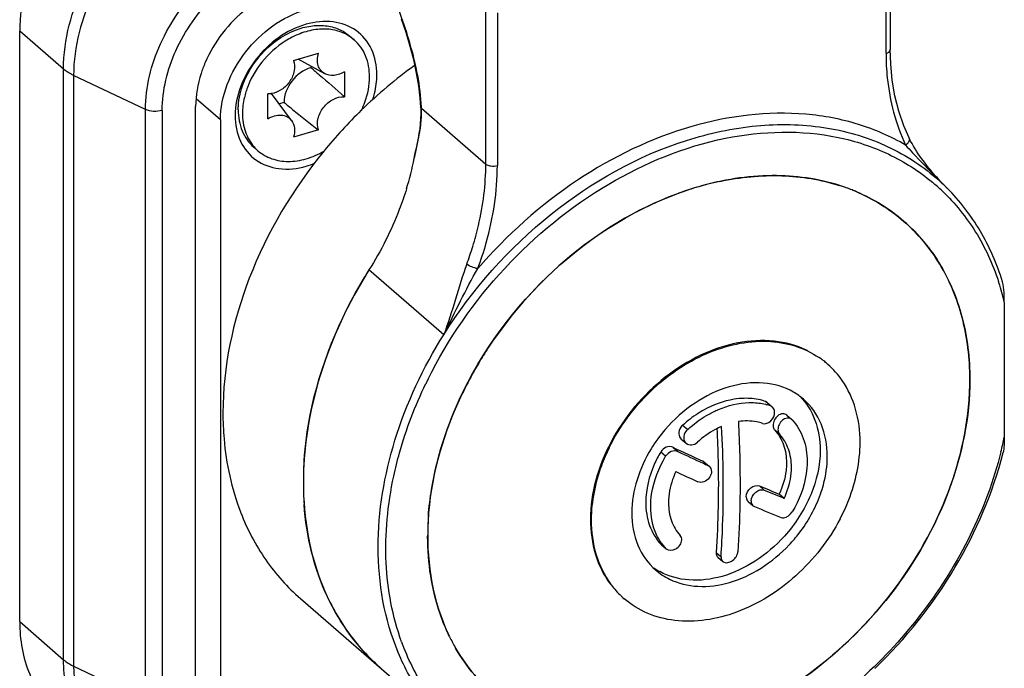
# Model space of a CAD drawing. Header units: millimetres. Extents: x 0 to 420, y 0 to 297.
# Tile 315 of 502: x 361.65 to 365.13, y 133.75 to 136.05. Entities that reach past the tile are written whole.
import ezdxf

# ---------------------------------------------------------------- set-up
doc = ezdxf.new("R2010")
doc.units = ezdxf.units.MM
doc.header["$LTSCALE"] = 23.1
doc.layers.get('0').update_dxf_attribs({"linetype": 'CONTINUOUS'})

msp = doc.modelspace()

# ---------------------------------------------------------------- linework, layer by layer
at = {"color": 7, "linetype": 'CONTINUOUS'}
for p, q in [((364.7147, 135.9312), (364.7147, 136.4719)), ((364.7297, 136.4849), (364.7297, 135.9441)), ((363.2968, 135.5391), (363.2968, 136.0799)), ((362.9968, 136.0538), (363.0132, 136.0056)), ((363.3378, 136.0744), (363.3378, 135.5337)), ((361.8009, 135.8756), (361.6454, 136.0102)), ((361.6454, 133.9188), (361.6454, 136.0102)), ((362.8151, 135.9922), (362.8301, 135.9793)), ((363.0132, 136.0056), (363.0277, 135.9571)), ((363.0277, 135.9571), (363.0402, 135.9088)), ((364.7312, 135.8943), (364.7297, 135.9442)), ((362.6156, 135.9056), (362.7041, 135.9312)), ((362.7261, 135.8591), (362.6324, 135.9105)), ((363.0402, 135.9088), (363.0506, 135.8613)), ((361.8009, 133.7841), (361.8009, 135.8756)), ((362.6774, 135.8858), (362.6774, 135.8802)), ((364.7368, 135.8364), (364.7312, 135.8943)), ((362.091, 135.7323), (361.8365, 135.853)), ((361.8365, 135.853), (361.8365, 133.7616)), ((362.7956, 135.8661), (362.7956, 135.7776)), ((363.0506, 135.8613), (363.0584, 135.8156)), ((364.7465, 135.7803), (364.7368, 135.8364)), ((363.0584, 135.8156), (363.0636, 135.7725)), ((362.3567, 135.6952), (362.2701, 135.7703)), ((362.5241, 135.6993), (362.5241, 135.7878)), ((362.6086, 135.6933), (362.537, 135.7885)), ((363.0636, 135.7725), (363.0658, 135.741)), ((364.7602, 135.7262), (364.7465, 135.7803)), ((362.091, 133.6408), (362.091, 135.7323)), ((362.2688, 133.6909), (362.2688, 135.7434)), ((362.5822, 135.7574), (362.5643, 135.7522)), ((363.0658, 135.741), (363.0661, 135.7337)), ((363.0661, 135.7337), (363.0664, 135.7164)), ((363.0689, 135.7365), (363.2968, 135.5391)), ((362.1504, 135.7287), (362.1504, 133.6373)), ((363.0659, 135.6989), (363.0646, 135.6813)), ((363.0664, 135.7164), (363.0659, 135.6989)), ((364.7779, 135.6745), (364.7602, 135.7262)), ((362.3567, 135.6952), (362.3567, 133.6168)), ((363.0626, 135.6637), (363.0613, 135.6547)), ((363.0646, 135.6813), (363.0626, 135.6637)), ((364.7962, 135.6322), (364.7779, 135.6745)), ((362.7041, 135.6598), (362.6156, 135.6342)), ((363.057, 135.6295), (363.0538, 135.6121)), ((363.06, 135.6468), (363.057, 135.6295)), ((363.0613, 135.6547), (363.06, 135.6468)), ((364.7973, 135.6298), (364.7961, 135.6322)), ((364.7962, 135.6322), (364.7962, 135.6322)), ((364.8019, 135.6207), (364.7973, 135.6298)), ((362.4746, 135.5992), (362.4896, 135.5862)), ((363.0503, 135.5947), (363.0433, 135.5596)), ((363.0538, 135.6121), (363.0503, 135.5947)), ((364.8068, 135.6115), (364.8019, 135.6207)), ((364.812, 135.6024), (364.8068, 135.6115)), ((364.8175, 135.5934), (364.812, 135.6024)), ((364.8231, 135.5844), (364.8175, 135.5934)), ((364.8289, 135.5756), (364.8231, 135.5844)), ((364.8349, 135.5669), (364.8289, 135.5756)), ((364.8409, 135.5584), (364.8349, 135.5669)), ((364.847, 135.55), (364.8409, 135.5584)), ((364.8532, 135.5418), (364.847, 135.55)), ((364.8594, 135.5338), (364.8532, 135.5418)), ((364.8657, 135.5259), (364.8594, 135.5338)), ((364.8719, 135.5183), (364.8657, 135.5259)), ((364.8781, 135.5109), (364.8719, 135.5183)), ((364.8843, 135.5036), (364.8781, 135.5109)), ((364.8905, 135.4966), (364.8843, 135.5036)), ((364.8967, 135.4897), (364.8905, 135.4966)), ((364.8922, 135.49), (364.8923, 135.4899)), ((364.8935, 135.4913), (364.9001, 135.4847)), ((364.8936, 135.4913), (364.9001, 135.4847)), ((364.9029, 135.4829), (364.8967, 135.4897)), ((364.5497, 135.4634), (364.5514, 135.4628)), ((364.5497, 135.4634), (364.5514, 135.4628)), ((364.5531, 135.4623), (364.5515, 135.4628)), ((364.5531, 135.4623), (364.5515, 135.4627)), ((364.909, 135.4763), (364.9029, 135.4829)), ((364.9145, 135.4706), (364.909, 135.4763)), ((364.9198, 135.465), (364.9145, 135.4706)), ((364.9253, 135.4595), (364.9198, 135.465)), ((364.9303, 135.4532), (364.9286, 135.4549)), ((364.931, 135.4539), (364.9293, 135.4556)), ((363.1479, 134.9345), (362.8829, 135.164)), ((365.1338, 135.0496), (365.1338, 134.5724)), ((364.5039, 134.834), (364.5067, 134.8317)), ((365.0116, 134.7758), (365.0117, 134.7782)), ((365.0117, 134.7758), (365.0117, 134.7782)), ((364.3049, 134.6834), (364.2874, 134.6986)), ((364.2942, 134.6947), (364.3117, 134.6795)), ((364.3632, 134.6503), (364.3807, 134.6351)), ((364.3823, 134.6336), (364.3807, 134.6351)), ((364.0112, 134.5986), (363.9937, 134.6138)), ((364.338, 134.5816), (364.3205, 134.5967)), ((363.9892, 134.5653), (364.0067, 134.5502)), ((363.9339, 134.5042), (363.9164, 134.5193)), ((363.9597, 134.5362), (363.9772, 134.5211)), ((364.0833, 134.4721), (364.0658, 134.4873)), ((364.071, 134.4839), (364.0885, 134.4688)), ((364.2659, 134.3996), (364.2834, 134.3845)), ((364.3538, 134.3553), (364.3363, 134.3705)), ((364.2262, 134.3445), (364.2437, 134.3293)), ((363.0908, 134.22), (363.0908, 134.2213)), ((363.0908, 134.22), (363.0908, 134.2213)), ((363.9339, 134.1784), (363.9164, 134.1935)), ((363.9164, 134.1935), (363.918, 134.192)), ((363.918, 134.192), (363.9355, 134.1768)), ((363.9339, 134.1784), (363.9355, 134.1768)), ((364.1128, 134.1635), (364.1303, 134.1483)), ((364.1188, 134.1472), (364.1363, 134.1321)), ((362.6402, 134.0008), (363.1902, 133.5245)), ((363.7838, 134.0025), (363.7866, 134.0001)), ((361.6454, 133.9188), (361.8009, 133.7841)), ((361.8365, 133.7616), (362.091, 133.6408))]:
    msp.add_line(p, q, dxfattribs=at)
for centre, radius, start, end in [((362.7505, 135.716), 0.3061, 119.5171, 119.8075), ((362.7491, 135.7183), 0.3033, 118.455, 119.5183), ((362.7333, 135.8673), 0.1479, 56.8211, 57.7117), ((362.7338, 135.8681), 0.1471, 49.1241, 56.8228), ((364.0243, 134.5299), 1.6746, 125.8021, 134.2525), ((362.7327, 135.7049), 0.2995, 158.2047, 162.6303), ((362.4486, 135.715), 0.6206, 1.9843, 2.4105), ((364.0625, 134.4888), 1.7307, 134.2067, 140.6807), ((362.7012, 135.7197), 0.3677, 349.7706, 351.5311), ((362.7047, 135.7191), 0.3642, 349.3035, 349.7685), ((364.7858, 135.6272), 0.0115, 20.7789, 25.4055), ((362.5858, 135.6972), 0.1469, 221.4041, 229.1018), ((361.9996, 135.7664), 1.064, 342.7635, 348.776), ((362.5772, 135.8168), 0.297, 286.1565, 292.3546), ((364.4084, 134.9311), 0.7391, 47.1739, 49.1206), ((364.361, 134.3874), 1.1154, 106.123, 110.0029), ((364.3546, 134.4082), 1.0937, 106.1058, 107.6904), ((364.3427, 134.4508), 1.0494, 101.9145, 106.1239), ((364.343, 134.8139), 0.6815, 68.3496, 72.1931), ((364.343, 134.814), 0.6815, 68.3551, 72.0452), ((364.4176, 134.9215), 0.7204, 46.3915, 50.1939), ((375.4634, 146.0073), 14.91, 224.88946, 225.03821), ((364.4078, 134.9304), 0.7401, 45.4194, 47.1731), ((364.4067, 134.9293), 0.7417, 45.2024, 45.4199), ((364.3484, 134.8276), 0.6669, 66.8572, 68.3465), ((362.161, 135.5847), 1.1407, 339.4848, 342.8135), ((364.3082, 134.269), 1.683, 147.8753, 148.8235), ((364.2875, 134.8524), 0.8689, 17.8233, 18.1934), ((364.2639, 134.8452), 0.8936, 13.2266, 17.8033), ((364.2939, 134.5876), 0.3241, 63.8067, 64.6115), ((364.3029, 134.5961), 0.3115, 54.35, 55.8499), ((364.3034, 134.5969), 0.3106, 52.0751, 54.3501), ((364.304, 134.5976), 0.3097, 49.1081, 52.0748), ((364.3042, 134.5979), 0.3093, 48.5488, 49.1072), ((364.3001, 134.5938), 0.3151, 34.5525, 48.4738), ((364.5093, 134.0739), 1.5822, 153.6018, 154.2203), ((364.0197, 134.7762), 0.9919, 355.8004, 359.9776), ((364.2734, 134.5344), 0.2274, 49.1426, 59.9953), ((364.2407, 134.4922), 0.2017, 71.4284, 74.9584), ((364.3683, 134.6208), 0.0189, 49.1609, 56.0643), ((363.8177, 134.8453), 1.344, 345.9866, 348.2858), ((367.9785, 143.1009), 9.4607, 244.86289, 245.57004), ((368.0259, 143.1498), 9.5313, 244.86386, 245.45943), ((363.8092, 134.4113), 1.1588, 176.2142, 179.98), ((367.7695, 142.5909), 8.9165, 245.46665, 245.58033), ((367.8647, 142.8181), 9.23, 245.04057, 245.5766), ((364.0743, 134.4523), 0.0217, 49.2091, 65.5688), ((363.7426, 134.4113), 1.0922, 179.9813, 184.0866), ((366.7254, 140.2483), 6.3448, 247.19215, 247.88039), ((366.7429, 140.2332), 6.3448, 247.19215, 247.88039), ((363.2222, 134.6138), 0.8516, 201.0548, 201.2993), ((366.6279, 139.9812), 6.135, 247.18034, 248.13153), ((364.0825, 134.2208), 0.9917, 175.8204, 179.9756), ((364.1452, 134.2784), 0.4748, 179.7309, 179.9999), ((364.0696, 134.303), 0.1843, 214.6875, 222.5603), ((364.0228, 134.297), 0.2291, 235.1911, 241.4123), ((363.9952, 134.2394), 0.3176, 216.1582, 216.9285), ((363.9923, 134.2372), 0.3139, 216.9163, 226.4015), ((363.989, 134.2339), 0.3093, 226.4301, 227.4344), ((363.9888, 134.2337), 0.309, 227.4347, 228.162), ((363.9889, 134.2338), 0.3091, 228.1621, 229.1074), ((363.7915, 134.1365), 0.8441, 200.017, 201.016), ((363.7932, 134.1709), 0.6954, 205.2939, 206.0363), ((363.7809, 134.1647), 0.6817, 206.0266, 209.8582), ((363.7801, 134.1644), 0.6809, 206.0366, 209.8652)]:
    msp.add_arc(centre, radius, start, end, dxfattribs=at)
for points, knots in [([(361.9252, 136.5775), (361.841, 136.5042), (361.7046, 136.3301), (361.6454, 136.114), (361.6454, 136.0102)], [0, 0, 0, 0, 0.51824, 1, 1, 1, 1]), ([(361.8009, 135.8756), (361.8009, 135.9797), (361.8605, 136.1966), (361.9978, 136.3711), (362.0825, 136.4444)], [0, 0, 0, 0, 0.481793, 1, 1, 1, 1]), ([(362.1097, 136.4105), (362.0274, 136.3381), (361.8942, 136.1669), (361.8365, 135.9549), (361.8365, 135.853)], [0, 0, 0, 0, 0.518294, 1, 1, 1, 1]), ([(362.091, 135.7323), (362.091, 135.8116), (362.1326, 135.9771), (362.2304, 136.1145), (362.2912, 136.1747)], [0, 0, 0, 0, 0.481235, 1, 1, 1, 1]), ([(363.0687, 135.7411), (363.0655, 135.8162), (363.034, 135.9659), (362.9816, 136.1085), (362.9482, 136.177)], [0, 0, 0, 0, 0.496669, 1, 1, 1, 1]), ([(362.1504, 135.7287), (362.1504, 135.8011), (362.1883, 135.9519), (362.2775, 136.0772), (362.3329, 136.132)], [0, 0, 0, 0, 0.481236, 1, 1, 1, 1]), ([(362.5159, 136.1335), (362.4926, 136.1208), (362.4034, 136.0613), (362.3342, 135.9721), (362.3024, 135.8982)], [0, 0, 0, 0, 0.248084, 1, 1, 1, 1]), ([(362.3567, 135.6952), (362.3567, 135.7805), (362.4273, 135.9526), (362.576, 136.0616), (362.6599, 136.0858)], [0, 0, 0, 0, 0.494087, 1, 1, 1, 1]), ([(362.911, 135.8552), (362.911, 135.8861), (362.8999, 135.9467), (362.8416, 136.0185), (362.7535, 136.0501), (362.6908, 136.0428), (362.6599, 136.0339)], [0, 0, 0, 0, 0.256044, 0.492139, 0.733143, 1, 1, 1, 1]), ([(362.6599, 136.0339), (362.5903, 136.0138), (362.4672, 135.9235), (362.4087, 135.7809), (362.4087, 135.7102)], [0, 0, 0, 0, 0.505913, 1, 1, 1, 1]), ([(362.4262, 135.7865), (362.4378, 135.8366), (362.4886, 135.931), (362.5748, 135.9948), (362.6227, 136.0134)], [0, 0, 0, 0, 0.499991, 1, 1, 1, 1]), ([(362.8124, 135.9924), (362.7985, 136.0012), (362.7667, 136.0145), (362.7137, 136.0193), (362.658, 136.0096), (362.6221, 135.9945), (362.6046, 135.985)], [0, 0, 0, 0, 0.226763, 0.466854, 0.724689, 1, 1, 1, 1]), ([(362.6227, 136.0134), (362.64, 136.0201), (362.6748, 136.0297), (362.7274, 136.0314), (362.7757, 136.0194), (362.8033, 136.0024), (362.8151, 135.9922)], [0, 0, 0, 0, 0.273881, 0.529686, 0.769567, 1, 1, 1, 1]), ([(362.5983, 135.9815), (362.5662, 135.9631), (362.5083, 135.9147), (362.4684, 135.8505), (362.4546, 135.8161)], [0, 0, 0, 0, 0.499907, 1, 1, 1, 1]), ([(362.885, 135.8477), (362.885, 135.873), (362.8785, 135.911), (362.8548, 135.954), (362.8388, 135.9717), (362.8301, 135.9793)], [0, 0, 0, 0, 0.518318, 0.761979, 1, 1, 1, 1]), ([(364.7147, 135.9312), (364.7167, 135.9317), (364.7229, 135.9339), (364.7297, 135.9394), (364.7297, 135.9441)], [0, 0, 0, 0, 0.3056, 1, 1, 1, 1]), ([(362.6156, 135.9056), (362.6198, 135.8945), (362.6208, 135.8677), (362.6045, 135.8308), (362.5756, 135.8013), (362.5498, 135.7903), (362.5369, 135.7884)], [0, 0, 0, 0, 0.227, 0.484775, 0.751884, 1, 1, 1, 1]), ([(362.7261, 135.8591), (362.7207, 135.8621), (362.7107, 135.8705), (362.7017, 135.8884), (362.6993, 135.9095), (362.7019, 135.924), (362.7041, 135.9312)], [0, 0, 0, 0, 0.229498, 0.466171, 0.721774, 1, 1, 1, 1]), ([(364.7147, 135.9312), (364.7147, 135.9021), (364.7202, 135.791), (364.7487, 135.6805), (364.7841, 135.6063)], [0, 0, 0, 0, 0.261337, 1, 1, 1, 1]), ([(361.8365, 135.853), (361.8331, 135.8546), (361.8206, 135.861), (361.8087, 135.8688), (361.8009, 135.8756)], [0, 0, 0, 0, 0.268427, 1, 1, 1, 1]), ([(362.3024, 135.8982), (362.297, 135.8855), (362.2783, 135.8359), (362.2688, 135.7826), (362.2688, 135.7434)], [0, 0, 0, 0, 0.260659, 1, 1, 1, 1]), ([(362.6774, 135.8802), (362.6511, 135.8726), (362.6043, 135.8383), (362.5822, 135.7842), (362.5822, 135.7574)], [0, 0, 0, 0, 0.505913, 1, 1, 1, 1]), ([(362.6774, 135.8802), (362.6873, 135.8719), (362.7272, 135.8383), (362.7666, 135.8041), (362.7956, 135.7776)], [0, 0, 0, 0, 0.24752, 1, 1, 1, 1]), ([(362.7956, 135.8661), (362.7846, 135.8593), (362.7615, 135.85), (362.7359, 135.8537), (362.7261, 135.8591)], [0, 0, 0, 0, 0.535507, 1, 1, 1, 1]), ([(362.8561, 135.729), (362.8608, 135.7387), (362.8768, 135.7763), (362.885, 135.8175), (362.885, 135.8477)], [0, 0, 0, 0, 0.261565, 1, 1, 1, 1]), ([(362.8966, 135.7671), (362.8989, 135.7745), (362.9071, 135.8032), (362.911, 135.8331), (362.911, 135.8552)], [0, 0, 0, 0, 0.258466, 1, 1, 1, 1]), ([(362.4197, 135.7307), (362.4197, 135.7353), (362.4203, 135.754), (362.4231, 135.7727), (362.4262, 135.7865)], [0, 0, 0, 0, 0.243861, 1, 1, 1, 1]), ([(362.4469, 135.7943), (362.4449, 135.788), (362.438, 135.763), (362.4347, 135.7369), (362.4347, 135.7177)], [0, 0, 0, 0, 0.258254, 1, 1, 1, 1]), ([(362.5369, 135.7884), (362.5359, 135.7883), (362.5316, 135.7878), (362.5273, 135.7876), (362.5241, 135.7878)], [0, 0, 0, 0, 0.255353, 1, 1, 1, 1]), ([(362.7041, 135.6598), (362.6995, 135.672), (362.6993, 135.7016), (362.7158, 135.7342), (362.7367, 135.7561), (362.7605, 135.7723), (362.782, 135.7783), (362.7956, 135.7776)], [0, 0, 0, 0, 0.229925, 0.492177, 0.62798, 0.760469, 1, 1, 1, 1]), ([(362.1504, 135.7287), (362.1405, 135.7259), (362.1201, 135.7241), (362.0998, 135.7281), (362.091, 135.7323)], [0, 0, 0, 0, 0.514289, 1, 1, 1, 1]), ([(362.5822, 135.7574), (362.5921, 135.7491), (362.6322, 135.7159), (362.6729, 135.6834), (362.7041, 135.6598)], [0, 0, 0, 0, 0.247792, 1, 1, 1, 1]), ([(363.065, 135.6656), (363.0658, 135.6713), (363.0688, 135.6948), (363.0695, 135.7186), (363.0689, 135.7365)], [0, 0, 0, 0, 0.245396, 1, 1, 1, 1]), ([(362.4087, 135.7102), (362.4087, 135.6794), (362.4198, 135.6187), (362.4781, 135.5469), (362.5662, 135.5154), (362.629, 135.5226), (362.6599, 135.5316)], [0, 0, 0, 0, 0.256044, 0.492139, 0.733143, 1, 1, 1, 1]), ([(362.4197, 135.7307), (362.4197, 135.7054), (362.4262, 135.6674), (362.4499, 135.6244), (362.4659, 135.6068), (362.4746, 135.5992)], [0, 0, 0, 0, 0.518319, 0.761979, 1, 1, 1, 1]), ([(362.4347, 135.7177), (362.4347, 135.6958), (362.4409, 135.6532), (362.4622, 135.6153), (362.4756, 135.6001)], [0, 0, 0, 0, 0.518833, 1, 1, 1, 1]), ([(362.5241, 135.6993), (362.5315, 135.7039), (362.5469, 135.711), (362.5711, 135.7141), (362.5932, 135.7084), (362.6045, 135.6988), (362.6086, 135.6933)], [0, 0, 0, 0, 0.281703, 0.539416, 0.774577, 1, 1, 1, 1]), ([(364.7841, 135.6063), (364.7316, 135.637), (364.6167, 135.6869), (364.3598, 135.7351), (364.0058, 135.6906), (363.6028, 135.495), (363.371, 135.288), (363.2684, 135.1688)], [0, 0, 0, 0, 0.107413, 0.219004, 0.458733, 0.722129, 1, 1, 1, 1]), ([(362.6086, 135.6933), (362.6144, 135.6856), (362.6216, 135.6654), (362.6188, 135.6446), (362.6156, 135.6342)], [0, 0, 0, 0, 0.469288, 1, 1, 1, 1]), ([(363.1479, 134.9345), (363.2492, 135.0958), (363.5016, 135.3801), (363.9091, 135.61), (364.2497, 135.6831), (364.4906, 135.6793), (364.7111, 135.6172), (364.8376, 135.5373), (364.8922, 135.49)], [0, 0, 0, 0, 0.278785, 0.545185, 0.668837, 0.784818, 0.894292, 1, 1, 1, 1]), ([(363.0433, 135.5593), (363.0449, 135.5674), (363.0513, 135.5981), (363.0583, 135.6287), (363.0626, 135.6515)], [0, 0, 0, 0, 0.261721, 1, 1, 1, 1]), ([(363.0921, 134.7773), (363.1628, 134.9199), (363.347, 135.1842), (363.7117, 135.4824), (364.1245, 135.6523), (364.4149, 135.6608), (364.5453, 135.6334)], [0, 0, 0, 0, 0.265971, 0.529994, 0.77722, 1, 1, 1, 1]), ([(364.5453, 135.6334), (364.6069, 135.6206), (364.7259, 135.5814), (364.8318, 135.5141), (364.8788, 135.4749)], [0, 0, 0, 0, 0.507053, 1, 1, 1, 1]), ([(364.7966, 135.6313), (364.7973, 135.6294), (364.7982, 135.6193), (364.7904, 135.6108), (364.7841, 135.6063)], [0, 0, 0, 0, 0.207799, 1, 1, 1, 1]), ([(364.7841, 135.6063), (364.7922, 135.5971), (364.8278, 135.5579), (364.8649, 135.5202), (364.8935, 135.4913)], [0, 0, 0, 0, 0.231677, 1, 1, 1, 1]), ([(362.7236, 135.5854), (362.6131, 135.4506), (362.4376, 135.1573), (362.3654, 134.8202), (362.3654, 134.6585)], [0, 0, 0, 0, 0.518768, 1, 1, 1, 1]), ([(362.4897, 135.5862), (362.5038, 135.5739), (362.5381, 135.5544), (362.5983, 135.5451), (362.6626, 135.5553), (362.7037, 135.5736), (362.7237, 135.5852)], [0, 0, 0, 0, 0.225275, 0.463367, 0.721575, 1, 1, 1, 1]), ([(363.2508, 135.2476), (363.2584, 135.2719), (363.2842, 135.367), (363.2968, 135.466), (363.2968, 135.5391)], [0, 0, 0, 0, 0.258189, 1, 1, 1, 1]), ([(363.2684, 135.1688), (363.2797, 135.1989), (363.3185, 135.3169), (363.3378, 135.4417), (363.3378, 135.5337)], [0, 0, 0, 0, 0.259595, 1, 1, 1, 1]), ([(363.2968, 135.5391), (363.2978, 135.5382), (363.3033, 135.5345), (363.3099, 135.5328), (363.315, 135.5322)], [0, 0, 0, 0, 0.212351, 1, 1, 1, 1]), ([(364.5515, 135.4628), (364.4744, 135.4876), (364.304, 135.5107), (364.1354, 135.4832), (364.0512, 135.459)], [0, 0, 0, 0, 0.480484, 1, 1, 1, 1]), ([(364.126, 135.4776), (364.198, 135.4928), (364.3413, 135.5072), (364.484, 135.4843), (364.5497, 135.4634)], [0, 0, 0, 0, 0.516475, 1, 1, 1, 1]), ([(365.1273, 135.1218), (365.108, 135.1847), (365.0561, 135.3049), (364.9761, 135.4088), (364.931, 135.4539)], [0, 0, 0, 0, 0.50792, 1, 1, 1, 1]), ([(363.0158, 135.4511), (363.0082, 135.4264), (362.9735, 135.3265), (362.9253, 135.2315), (362.8829, 135.164)], [0, 0, 0, 0, 0.245209, 1, 1, 1, 1]), ([(363.1886, 134.6717), (363.2632, 134.8457), (363.4836, 135.1605), (363.8061, 135.3725), (363.9794, 135.4355)], [0, 0, 0, 0, 0.506607, 1, 1, 1, 1]), ([(364.0223, 135.4502), (363.8788, 135.4044), (363.6027, 135.2509), (363.391, 135.0188), (363.3044, 134.8868)], [0, 0, 0, 0, 0.488416, 1, 1, 1, 1]), ([(364.5945, 135.4474), (364.6572, 135.4225), (364.7759, 135.3528), (364.9118, 135.1948), (364.9947, 134.9962), (365.0117, 134.8505), (365.0117, 134.7758)], [0, 0, 0, 0, 0.241432, 0.482262, 0.732746, 1, 1, 1, 1]), ([(365.0117, 134.7782), (365.0115, 134.8511), (364.9949, 134.9934), (364.9153, 135.188), (364.7851, 135.3443), (364.671, 135.4149), (364.6104, 135.4408)], [0, 0, 0, 0, 0.267224, 0.518003, 0.759025, 1, 1, 1, 1]), ([(364.9145, 135.4431), (364.9595, 135.4003), (365.0399, 135.3008), (365.0929, 135.1847), (365.113, 135.1237)], [0, 0, 0, 0, 0.49208, 1, 1, 1, 1]), ([(363.2294, 135.1849), (363.2141, 135.144), (363.1895, 135.0596), (363.1631, 134.9759), (363.1479, 134.9345)], [0, 0, 0, 0, 0.497468, 1, 1, 1, 1]), ([(363.2684, 135.1688), (363.2611, 135.1697), (363.2475, 135.174), (363.2345, 135.1804), (363.2294, 135.1849)], [0, 0, 0, 0, 0.521811, 1, 1, 1, 1]), ([(362.8829, 135.164), (362.81, 135.0479), (362.6955, 134.8053), (362.6504, 134.5396), (362.6504, 134.4117)], [0, 0, 0, 0, 0.51739, 1, 1, 1, 1]), ([(362.6529, 134.4878), (362.6566, 134.5428), (362.6875, 134.7714), (362.7776, 134.9903), (362.8683, 135.1402)], [0, 0, 0, 0, 0.239325, 1, 1, 1, 1]), ([(363.1479, 134.9345), (363.1676, 134.9745), (363.2063, 135.0533), (363.2466, 135.1314), (363.2684, 135.1688)], [0, 0, 0, 0, 0.507707, 1, 1, 1, 1]), ([(365.1338, 135.0496), (365.1338, 135.0613), (365.1329, 135.0854), (365.131, 135.1098), (365.1273, 135.1218)], [0, 0, 0, 0, 0.482127, 1, 1, 1, 1]), ([(362.9154, 134.1822), (362.9154, 134.3101), (362.9605, 134.5759), (363.075, 134.8184), (363.1479, 134.9345)], [0, 0, 0, 0, 0.48261, 1, 1, 1, 1]), ([(364.4329, 134.8803), (364.397, 134.8974), (364.3153, 134.9189), (364.185, 134.9108), (364.0528, 134.8657), (363.8857, 134.7607), (363.7245, 134.5694), (363.6676, 134.3745), (363.6676, 134.2808)], [0, 0, 0, 0, 0.10673, 0.221743, 0.346072, 0.478018, 0.748157, 1, 1, 1, 1]), ([(363.7337, 134.5341), (363.7701, 134.608), (363.8691, 134.742), (364.0662, 134.8785), (364.2545, 134.9217), (364.3919, 134.8999), (364.4515, 134.8717), (364.4777, 134.8539)], [0, 0, 0, 0, 0.274183, 0.5421, 0.784073, 0.894615, 1, 1, 1, 1]), ([(363.3044, 134.8868), (363.2931, 134.8696), (363.2499, 134.8005), (363.2126, 134.7277), (363.1886, 134.6717)], [0, 0, 0, 0, 0.252575, 1, 1, 1, 1]), ([(362.9707, 134.434), (362.9766, 134.4617), (363.0046, 134.5742), (363.0465, 134.6832), (363.0846, 134.762)], [0, 0, 0, 0, 0.244651, 1, 1, 1, 1]), ([(364.3871, 134.7314), (364.3551, 134.7499), (364.2774, 134.7721), (364.1534, 134.7557), (364.0324, 134.6969), (363.963, 134.6347), (363.9322, 134.599)], [0, 0, 0, 0, 0.218018, 0.458167, 0.721905, 1, 1, 1, 1]), ([(365.0117, 134.7758), (365.0117, 134.6439), (364.9553, 134.3691), (364.7455, 134.0014), (364.4377, 133.7045), (364.1822, 133.5759), (364.0512, 133.5381)], [0, 0, 0, 0, 0.237993, 0.49438, 0.753913, 1, 1, 1, 1]), ([(364.6229, 134.5534), (364.6229, 134.5932), (364.6133, 134.6706), (364.5807, 134.7419), (364.5596, 134.7725)], [0, 0, 0, 0, 0.517074, 1, 1, 1, 1]), ([(364.0512, 133.5381), (364.1758, 133.574), (364.4196, 133.6941), (364.7186, 133.9707), (364.9313, 134.3158), (364.9997, 134.5762), (365.009, 134.7035)], [0, 0, 0, 0, 0.244577, 0.502597, 0.75918, 1, 1, 1, 1]), ([(364.2117, 134.7095), (364.1998, 134.7092), (364.1498, 134.7045), (364.1015, 134.6864), (364.0682, 134.6677)], [0, 0, 0, 0, 0.237693, 1, 1, 1, 1]), ([(364.0857, 134.6526), (364.0972, 134.659), (364.1421, 134.6812), (364.1923, 134.6935), (364.2292, 134.6944)], [0, 0, 0, 0, 0.263458, 1, 1, 1, 1]), ([(364.2874, 134.6986), (364.2815, 134.7005), (364.2569, 134.7076), (364.231, 134.71), (364.2117, 134.7095)], [0, 0, 0, 0, 0.243339, 1, 1, 1, 1]), ([(364.2292, 134.6944), (364.2347, 134.6945), (364.2562, 134.6943), (364.2776, 134.6911), (364.293, 134.687)], [0, 0, 0, 0, 0.25676, 1, 1, 1, 1]), ([(364.4088, 134.7172), (364.4324, 134.6936), (364.4705, 134.6325), (364.4814, 134.5621), (364.4814, 134.526)], [0, 0, 0, 0, 0.480525, 1, 1, 1, 1]), ([(364.5067, 134.5041), (364.5067, 134.543), (364.4941, 134.619), (364.4493, 134.6829), (364.4221, 134.7064)], [0, 0, 0, 0, 0.519993, 1, 1, 1, 1]), ([(362.3654, 134.6585), (362.3654, 134.6276), (362.3703, 134.5086), (362.3958, 134.3901), (362.4274, 134.3078)], [0, 0, 0, 0, 0.259521, 1, 1, 1, 1]), ([(363.1886, 134.6717), (363.1318, 134.5394), (363.0628, 134.2695), (363.1097, 133.9895), (363.1644, 133.8737)], [0, 0, 0, 0, 0.529462, 1, 1, 1, 1]), ([(363.0934, 134.2931), (363.0957, 134.3246), (363.1112, 134.4542), (363.1496, 134.5808), (363.1886, 134.6717)], [0, 0, 0, 0, 0.241867, 1, 1, 1, 1]), ([(364.0682, 134.6677), (364.0616, 134.6641), (364.0353, 134.6483), (364.0108, 134.6294), (363.9937, 134.6138)], [0, 0, 0, 0, 0.246375, 1, 1, 1, 1]), ([(364.0112, 134.5986), (364.017, 134.6039), (364.0402, 134.6239), (364.0657, 134.6414), (364.0857, 134.6526)], [0, 0, 0, 0, 0.25349, 1, 1, 1, 1]), ([(364.2773, 134.6207), (364.2869, 134.6174), (364.3115, 134.6273), (364.3204, 134.6499), (364.3198, 134.6615)], [0, 0, 0, 0, 0.468022, 1, 1, 1, 1]), ([(364.3198, 134.6615), (364.3197, 134.6633), (364.3188, 134.6699), (364.3154, 134.6763), (364.3117, 134.6795)], [0, 0, 0, 0, 0.269393, 1, 1, 1, 1]), ([(364.3632, 134.6503), (364.3593, 134.6536), (364.3472, 134.6569), (364.3301, 134.6486), (364.3177, 134.633), (364.3143, 134.6194), (364.3145, 134.6128)], [0, 0, 0, 0, 0.209162, 0.455077, 0.732182, 1, 1, 1, 1]), ([(364.1916, 134.627), (364.1937, 134.5871), (364.1997, 134.4333), (364.1973, 134.2792), (364.1897, 134.1655)], [0, 0, 0, 0, 0.259609, 1, 1, 1, 1]), ([(364.2773, 134.6207), (364.2707, 134.6229), (364.2428, 134.6303), (364.2132, 134.6303), (364.1916, 134.627)], [0, 0, 0, 0, 0.240347, 1, 1, 1, 1]), ([(364.3789, 134.6365), (364.3747, 134.6393), (364.3627, 134.6412), (364.3467, 134.6324), (364.335, 134.6171), (364.3318, 134.604), (364.332, 134.5977)], [0, 0, 0, 0, 0.210515, 0.458661, 0.734524, 1, 1, 1, 1]), ([(364.3823, 134.6336), (364.3996, 134.6148), (364.4273, 134.5674), (364.4352, 134.5136), (364.4352, 134.486)], [0, 0, 0, 0, 0.480931, 1, 1, 1, 1]), ([(363.9322, 134.599), (363.9138, 134.5775), (363.8505, 134.4912), (363.8139, 134.3829), (363.8139, 134.3041)], [0, 0, 0, 0, 0.264019, 1, 1, 1, 1]), ([(363.9937, 134.6138), (363.9916, 134.6118), (363.9842, 134.6035), (363.9802, 134.592), (363.9807, 134.5838)], [0, 0, 0, 0, 0.260245, 1, 1, 1, 1]), ([(364.0112, 134.5986), (364.0091, 134.5967), (364.0017, 134.5884), (363.9977, 134.5768), (363.9982, 134.5686)], [0, 0, 0, 0, 0.260249, 1, 1, 1, 1]), ([(364.1322, 134.6099), (364.1245, 134.6066), (364.0937, 134.5917), (364.0656, 134.5715), (364.0465, 134.5541)], [0, 0, 0, 0, 0.243824, 1, 1, 1, 1]), ([(364.1158, 134.6022), (364.1176, 134.5643), (364.1227, 134.4181), (364.1201, 134.2716), (364.1128, 134.1635)], [0, 0, 0, 0, 0.259248, 1, 1, 1, 1]), ([(364.1303, 134.1483), (364.1328, 134.1852), (364.1405, 134.3389), (364.1384, 134.4931), (364.1322, 134.6099)], [0, 0, 0, 0, 0.240066, 1, 1, 1, 1]), ([(364.3145, 134.6128), (364.3146, 134.6113), (364.3152, 134.6055), (364.3177, 134.5998), (364.3205, 134.5967)], [0, 0, 0, 0, 0.269748, 1, 1, 1, 1]), ([(364.3205, 134.5967), (364.3341, 134.5819), (364.3559, 134.5447), (364.3621, 134.5024), (364.3621, 134.4807)], [0, 0, 0, 0, 0.480929, 1, 1, 1, 1]), ([(364.332, 134.5977), (364.3321, 134.5961), (364.3327, 134.5904), (364.3352, 134.5847), (364.338, 134.5816)], [0, 0, 0, 0, 0.269747, 1, 1, 1, 1]), ([(364.3796, 134.4656), (364.3796, 134.4873), (364.3734, 134.5295), (364.3516, 134.5668), (364.338, 134.5816)], [0, 0, 0, 0, 0.519069, 1, 1, 1, 1]), ([(364.0067, 134.5502), (364.0117, 134.5458), (364.0273, 134.5417), (364.0409, 134.5489), (364.0465, 134.5541)], [0, 0, 0, 0, 0.46734, 1, 1, 1, 1]), ([(364.552, 134.2828), (364.5634, 134.3046), (364.6024, 134.3898), (364.6229, 134.4842), (364.6229, 134.5534)], [0, 0, 0, 0, 0.262085, 1, 1, 1, 1]), ([(365.1338, 134.5724), (365.1338, 134.5628), (365.1333, 134.5446), (365.1318, 134.5262), (365.1297, 134.5177)], [0, 0, 0, 0, 0.523526, 1, 1, 1, 1]), ([(365.1218, 134.5198), (365.0711, 134.3167), (364.875, 133.9276), (364.4764, 133.5668), (364.1015, 133.3937), (363.8194, 133.3354), (363.5497, 133.3514), (363.3863, 133.4145), (363.3149, 133.4573)], [0, 0, 0, 0, 0.264712, 0.534429, 0.662794, 0.783067, 0.894838, 1, 1, 1, 1]), ([(363.7337, 134.5341), (363.7236, 134.5136), (363.6889, 134.4333), (363.6706, 134.3452), (363.6703, 134.2806)], [0, 0, 0, 0, 0.261519, 1, 1, 1, 1]), ([(363.9164, 134.5193), (363.9079, 134.5053), (363.879, 134.45), (363.8635, 134.3871), (363.8635, 134.3411)], [0, 0, 0, 0, 0.262935, 1, 1, 1, 1]), ([(363.9597, 134.5362), (363.9527, 134.5395), (363.9341, 134.5388), (363.9209, 134.5268), (363.9164, 134.5193)], [0, 0, 0, 0, 0.471338, 1, 1, 1, 1]), ([(363.9772, 134.5211), (363.9702, 134.5244), (363.9516, 134.5236), (363.9384, 134.5117), (363.9339, 134.5042)], [0, 0, 0, 0, 0.471334, 1, 1, 1, 1]), ([(364.4814, 134.526), (364.4814, 134.4722), (364.4555, 134.3602), (364.3935, 134.2646), (364.3547, 134.2216)], [0, 0, 0, 0, 0.481142, 1, 1, 1, 1]), ([(364.675, 133.7527), (364.7847, 133.8584), (364.9737, 134.0956), (365.0934, 134.3751), (365.1297, 134.5177)], [0, 0, 0, 0, 0.508675, 1, 1, 1, 1]), ([(363.881, 134.326), (363.881, 134.3408), (363.8859, 134.4032), (363.9094, 134.4634), (363.9339, 134.5042)], [0, 0, 0, 0, 0.237547, 1, 1, 1, 1]), ([(364.3621, 134.4807), (364.3621, 134.4717), (364.3598, 134.4338), (364.3485, 134.3967), (364.3363, 134.3705)], [0, 0, 0, 0, 0.239316, 1, 1, 1, 1]), ([(364.4352, 134.486), (364.4352, 134.4712), (364.4302, 134.4088), (364.4068, 134.3486), (364.3823, 134.3078)], [0, 0, 0, 0, 0.237547, 1, 1, 1, 1]), ([(364.4824, 134.3697), (364.4864, 134.3808), (364.5, 134.4244), (364.5067, 134.4703), (364.5067, 134.5041)], [0, 0, 0, 0, 0.259193, 1, 1, 1, 1]), ([(363.9699, 134.4501), (363.9657, 134.4411), (363.9515, 134.406), (363.9441, 134.3678), (363.9441, 134.3398)], [0, 0, 0, 0, 0.261221, 1, 1, 1, 1]), ([(364.0885, 134.4688), (364.0935, 134.4644), (364.0977, 134.4532), (364.0948, 134.4388), (364.0872, 134.4246), (364.0715, 134.4119), (364.0547, 134.4111), (364.0484, 134.414)], [0, 0, 0, 0, 0.223952, 0.352962, 0.490386, 0.762843, 1, 1, 1, 1]), ([(364.3538, 134.3553), (364.358, 134.3643), (364.3723, 134.3994), (364.3796, 134.4376), (364.3796, 134.4656)], [0, 0, 0, 0, 0.261221, 1, 1, 1, 1]), ([(362.6504, 134.4117), (362.6504, 134.2852), (362.6829, 134.0954), (362.8014, 133.8801), (362.8813, 133.792), (362.9252, 133.754)], [0, 0, 0, 0, 0.518319, 0.761983, 1, 1, 1, 1]), ([(362.9985, 133.8475), (362.966, 133.9367), (362.9296, 134.1346), (362.9491, 134.3336), (362.9707, 134.434)], [0, 0, 0, 0, 0.480471, 1, 1, 1, 1]), ([(364.2195, 134.3613), (364.2198, 134.373), (364.2313, 134.3946), (364.2564, 134.4036), (364.2659, 134.3996)], [0, 0, 0, 0, 0.531591, 1, 1, 1, 1]), ([(364.237, 134.3462), (364.2373, 134.3579), (364.2487, 134.3794), (364.2739, 134.3885), (364.2834, 134.3845)], [0, 0, 0, 0, 0.531431, 1, 1, 1, 1]), ([(363.8635, 134.3411), (363.8635, 134.3135), (363.8714, 134.2597), (363.8991, 134.2124), (363.9164, 134.1935)], [0, 0, 0, 0, 0.519077, 1, 1, 1, 1]), ([(363.9441, 134.3398), (363.9441, 134.3181), (363.9504, 134.2759), (363.9721, 134.2387), (363.9857, 134.2239)], [0, 0, 0, 0, 0.519069, 1, 1, 1, 1]), ([(364.2195, 134.3613), (364.2195, 134.3597), (364.2199, 134.3535), (364.2228, 134.3474), (364.2262, 134.3445)], [0, 0, 0, 0, 0.27321, 1, 1, 1, 1]), ([(364.237, 134.3462), (364.237, 134.3445), (364.2374, 134.3384), (364.2403, 134.3322), (364.2437, 134.3293)], [0, 0, 0, 0, 0.27321, 1, 1, 1, 1]), ([(364.3721, 134.1911), (364.3843, 134.2041), (364.4299, 134.2576), (364.4649, 134.3203), (364.4824, 134.3697)], [0, 0, 0, 0, 0.254275, 1, 1, 1, 1]), ([(362.4288, 134.3044), (362.4516, 134.2458), (362.5099, 134.1346), (362.5939, 134.0409), (362.6402, 134.0008)], [0, 0, 0, 0, 0.50648, 1, 1, 1, 1]), ([(362.9252, 133.7539), (362.8457, 133.8228), (362.7118, 134.0039), (362.6612, 134.2213), (362.6532, 134.3335)], [0, 0, 0, 0, 0.483102, 1, 1, 1, 1]), ([(363.8139, 134.3041), (363.8139, 134.2651), (363.8265, 134.1891), (363.8713, 134.1252), (363.8984, 134.1017)], [0, 0, 0, 0, 0.520005, 1, 1, 1, 1]), ([(363.9181, 134.1981), (363.912, 134.207), (363.8896, 134.2459), (363.881, 134.2919), (363.881, 134.326)], [0, 0, 0, 0, 0.239529, 1, 1, 1, 1]), ([(364.3427, 134.2876), (364.3458, 134.2864), (364.3619, 134.285), (364.376, 134.2973), (364.3823, 134.3078)], [0, 0, 0, 0, 0.211526, 1, 1, 1, 1]), ([(363.6676, 134.2808), (363.6676, 134.2389), (363.6783, 134.1573), (363.7148, 134.0829), (363.7382, 134.0516)], [0, 0, 0, 0, 0.517712, 1, 1, 1, 1]), ([(363.6703, 134.2784), (363.6703, 134.2371), (363.6807, 134.1567), (363.7161, 134.0832), (363.7388, 134.0521)], [0, 0, 0, 0, 0.517529, 1, 1, 1, 1]), ([(364.552, 134.2828), (364.5126, 134.2075), (364.4069, 134.0725), (364.1998, 133.9405), (364.0049, 133.9085), (363.8681, 133.9436), (363.811, 133.979), (363.7866, 134.0001)], [0, 0, 0, 0, 0.277267, 0.545509, 0.785144, 0.894666, 1, 1, 1, 1]), ([(363.1684, 133.8655), (363.1555, 133.8918), (363.109, 134.0043), (363.0909, 134.1277), (363.0908, 134.22)], [0, 0, 0, 0, 0.240708, 1, 1, 1, 1]), ([(364.3547, 134.2216), (364.3243, 134.1878), (364.2563, 134.1293), (364.1392, 134.074), (364.0197, 134.0585), (363.9446, 134.0787), (363.9132, 134.0959)], [0, 0, 0, 0, 0.27774, 0.540943, 0.781252, 1, 1, 1, 1]), ([(363.9355, 134.1768), (363.9441, 134.1694), (363.9746, 134.1724), (363.9905, 134.1957), (363.991, 134.2084)], [0, 0, 0, 0, 0.473149, 1, 1, 1, 1]), ([(363.1902, 133.5245), (363.1463, 133.5625), (363.0664, 133.6506), (362.9479, 133.8658), (362.9154, 134.0557), (362.9154, 134.1822)], [0, 0, 0, 0, 0.238021, 0.481682, 1, 1, 1, 1]), ([(363.9477, 134.0692), (363.9786, 134.0541), (364.0509, 134.037), (364.1648, 134.0528), (364.2768, 134.1049), (364.3424, 134.1596), (364.3721, 134.1911)], [0, 0, 0, 0, 0.219814, 0.460539, 0.72309, 1, 1, 1, 1]), ([(364.1128, 134.1635), (364.1127, 134.1619), (364.1128, 134.156), (364.1156, 134.15), (364.1188, 134.1472)], [0, 0, 0, 0, 0.273302, 1, 1, 1, 1]), ([(364.1581, 134.1289), (364.1703, 134.1324), (364.1848, 134.1453), (364.1894, 134.1616), (364.1897, 134.1655)], [0, 0, 0, 0, 0.76479, 1, 1, 1, 1]), ([(364.1303, 134.1483), (364.1302, 134.1467), (364.1303, 134.1408), (364.1331, 134.1349), (364.1363, 134.1321)], [0, 0, 0, 0, 0.273298, 1, 1, 1, 1]), ([(364.1363, 134.1321), (364.1376, 134.1309), (364.1441, 134.1269), (364.1525, 134.1272), (364.1581, 134.1289)], [0, 0, 0, 0, 0.228161, 1, 1, 1, 1]), ([(361.6454, 133.9188), (361.6454, 133.8555), (361.666, 133.732), (361.7387, 133.6281), (361.7829, 133.5899)], [0, 0, 0, 0, 0.520002, 1, 1, 1, 1]), ([(363.2034, 133.5396), (363.1596, 133.579), (363.0804, 133.6701), (363.0253, 133.7773), (363.0036, 133.8337)], [0, 0, 0, 0, 0.493417, 1, 1, 1, 1]), ([(364.0512, 133.5381), (363.9658, 133.5134), (363.7945, 133.4859), (363.5439, 133.5215), (363.3304, 133.6362), (363.2282, 133.7583), (363.1897, 133.8253)], [0, 0, 0, 0, 0.272695, 0.524644, 0.76288, 1, 1, 1, 1]), ([(363.1897, 133.8253), (363.2282, 133.7583), (363.3303, 133.6362), (363.5439, 133.5215), (363.7945, 133.4859), (363.9658, 133.5134), (364.0512, 133.5381)], [0, 0, 0, 0, 0.237119, 0.475352, 0.727296, 1, 1, 1, 1]), ([(361.8009, 133.7841), (361.8034, 133.782), (361.8144, 133.7732), (361.8267, 133.7662), (361.8365, 133.7616)], [0, 0, 0, 0, 0.231955, 1, 1, 1, 1]), ([(361.9383, 133.4552), (361.8942, 133.4935), (361.8215, 133.5973), (361.8009, 133.7208), (361.8009, 133.7841)], [0, 0, 0, 0, 0.48, 1, 1, 1, 1]), ([(361.8365, 133.7616), (361.8365, 133.7054), (361.8529, 133.5961), (361.9099, 133.5002), (361.9456, 133.4624)], [0, 0, 0, 0, 0.5192, 1, 1, 1, 1])]:
    msp.add_open_spline(points, degree=3, knots=knots, dxfattribs=at)
for points in [[(363.0689, 135.7365), (363.0674, 135.7376), (363.0659, 135.7392), (363.0658, 135.741)], [(363.0626, 135.6515), (363.0618, 135.6524), (363.0612, 135.6536), (363.0613, 135.6547)], [(363.315, 135.5322), (363.3225, 135.5311), (363.3304, 135.5315), (363.3378, 135.5337)], [(364.2942, 134.6947), (364.2923, 134.6964), (364.2899, 134.6977), (364.2874, 134.6986)], [(364.3117, 134.6795), (364.3098, 134.6812), (364.3074, 134.6826), (364.3049, 134.6834)], [(363.9807, 134.5838), (363.981, 134.577), (363.9841, 134.5698), (363.9892, 134.5653)], [(363.9982, 134.5686), (363.9985, 134.5619), (364.0016, 134.5546), (364.0067, 134.5502)], [(364.071, 134.4839), (364.0694, 134.4853), (364.0676, 134.4864), (364.0658, 134.4873)], [(364.2437, 134.3293), (364.2451, 134.3281), (364.2468, 134.3271), (364.2485, 134.3264)], [(363.991, 134.2084), (363.9912, 134.2138), (363.9894, 134.2198), (363.9857, 134.2239)], [(363.8984, 134.1017), (363.9133, 134.0888), (363.93, 134.0778), (363.9477, 134.0692)]]:
    msp.add_open_spline(points, degree=3, dxfattribs=at)

doc.saveas('drawing.dxf')
